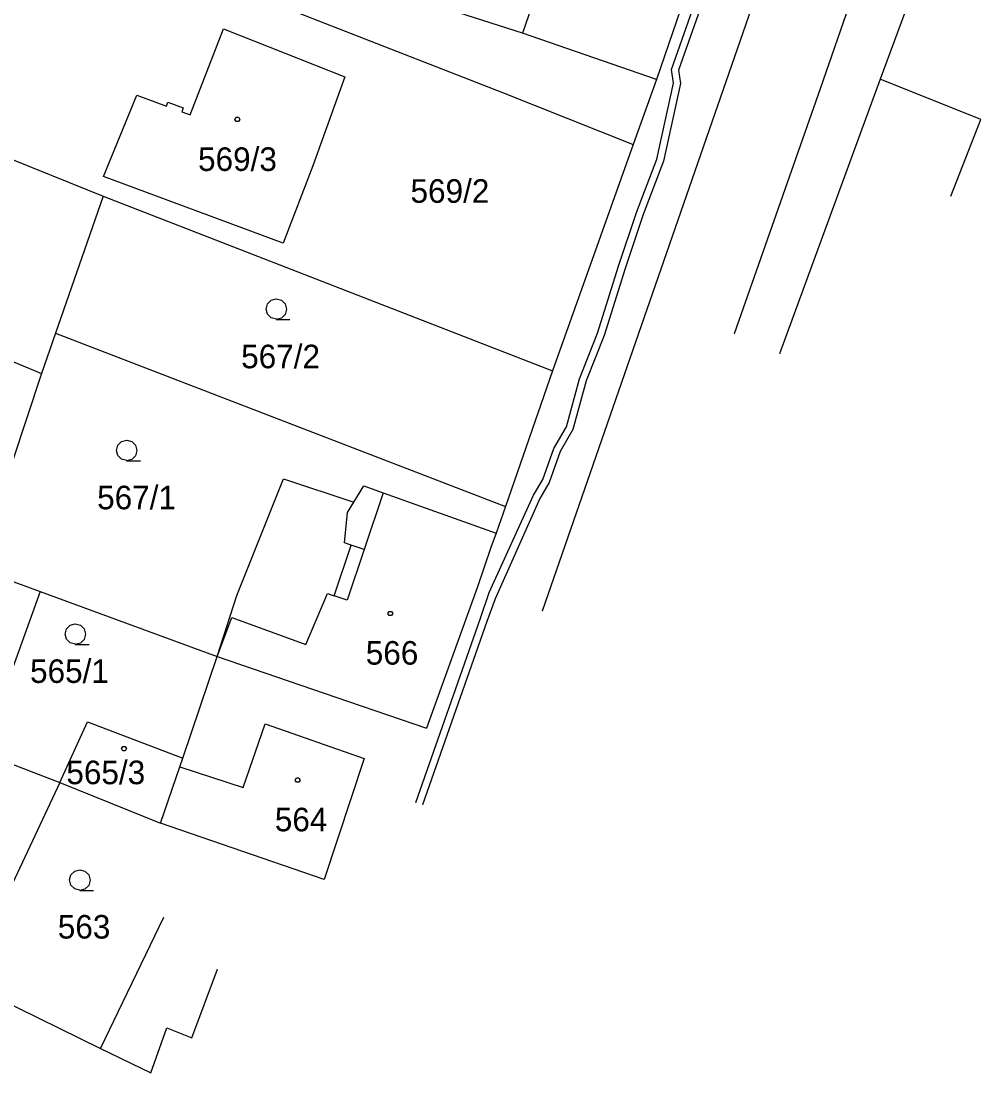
# Model space of a CAD drawing. Extents: x -759060 to -757386, y -1172273 to -1170948.
# Drawn here: x -758187.4 to -758118.2, y -1171728.8 to -1171652.9 of the extents above; entities that cross this region are included whole.
import ezdxf

# ---------------------------------------------------------------- set-up
doc = ezdxf.new("R2010")
doc.units = 0
for name, color, linetype in [('Vrstva 1', 7, 'Continuous'), ('Vrstva 12', 7, 'Continuous'), ('Vrstva 13', 7, 'Continuous'), ('Vrstva 2', 7, 'Continuous'), ('Vrstva 3', 7, 'Continuous'), ('Vrstva 4', 7, 'Continuous'), ('Vrstva 5', 7, 'Continuous')]:
    doc.layers.add(name, color=color, linetype=linetype)

msp = doc.modelspace()

# ---------------------------------------------------------------- linework, layer by layer
at = {"layer": 'Vrstva 1'}
for p, q in [((-758123.09, -1171638.47), (-758129.77, -1171657.77)), ((-758136.65, -1171642.67), (-758141.56, -1171657.09)), ((-758171.48, -1171650.69), (-758152.67, -1171658.04)), ((-758151.23, -1171653.75), (-758159.94, -1171650.96)), ((-758134.53, -1171651.36), (-758149.82, -1171695.47)), ((-758123.68, -1171652.34), (-758125.42, -1171657.08)), ((-758175.2, -1171659.66), (-758172.8, -1171653.45)), ((-758172.8, -1171653.45), (-758164.05, -1171656.9)), ((-758141.56, -1171657.09), (-758151.23, -1171653.75)), ((-758203.79, -1171656.58), (-758181.48, -1171665.51)), ((-758164.05, -1171656.9), (-758166.36, -1171663.33)), ((-758141.56, -1171657.09), (-758143.24, -1171661.8)), ((-758125.42, -1171657.08), (-758132.7, -1171676.9)), ((-758118.16, -1171660), (-758125.42, -1171657.08)), ((-758152.67, -1171658.04), (-758143.24, -1171661.8)), ((-758129.77, -1171657.77), (-758135.97, -1171675.46)), ((-758181.46, -1171664.11), (-758179.07, -1171658.22)), ((-758179.07, -1171658.22), (-758176.93, -1171659.02)), ((-758176.93, -1171659.02), (-758176.82, -1171658.73)), ((-758176.82, -1171658.73), (-758175.71, -1171659.15)), ((-758175.71, -1171659.15), (-758175.81, -1171659.43)), ((-758175.81, -1171659.43), (-758175.2, -1171659.66)), ((-758120.33, -1171665.53), (-758118.16, -1171660)), ((-758143.24, -1171661.8), (-758149.08, -1171678.12)), ((-758166.36, -1171663.33), (-758168.51, -1171668.91)), ((-758168.51, -1171668.91), (-758181.46, -1171664.11)), ((-758181.48, -1171665.51), (-758184.93, -1171675.41)), ((-758181.48, -1171665.51), (-758149.08, -1171678.12)), ((-758120.33, -1171665.53), (-758120.33, -1171665.53)), ((-758192.74, -1171675.5), (-758185.93, -1171678.31)), ((-758184.93, -1171675.41), (-758185.93, -1171678.31)), ((-758184.93, -1171675.41), (-758152.45, -1171687.92)), ((-758135.97, -1171675.46), (-758135.97, -1171675.46)), ((-758132.7, -1171676.9), (-758132.7, -1171676.9)), ((-758132.7, -1171676.9), (-758132.7, -1171676.9)), ((-758185.93, -1171678.31), (-758190.6, -1171692.37)), ((-758149.08, -1171678.12), (-758152.45, -1171687.92)), ((-758171.85, -1171694.35), (-758168.47, -1171685.93)), ((-758168.47, -1171685.93), (-758163.41, -1171687.6)), ((-758163.41, -1171687.6), (-758162.69, -1171686.43)), ((-758162.69, -1171686.43), (-758161.28, -1171686.94)), ((-758161.28, -1171686.94), (-758153.14, -1171689.85)), ((-758152.45, -1171687.92), (-758153.14, -1171689.85)), ((-758153.14, -1171689.85), (-758153.51, -1171690.88)), ((-758153.51, -1171690.88), (-758154.49, -1171693.71)), ((-758190.6, -1171692.37), (-758186.03, -1171694.05)), ((-758154.49, -1171693.71), (-758158.17, -1171703.92)), ((-758186.03, -1171694.05), (-758190.23, -1171705.69)), ((-758186.03, -1171694.05), (-758173.26, -1171698.75)), ((-758173.26, -1171698.75), (-758171.85, -1171694.35)), ((-758149.82, -1171695.47), (-758149.82, -1171695.47)), ((-758175.75, -1171706.09), (-758173.26, -1171698.75)), ((-758173.26, -1171698.75), (-758163.8, -1171701.99)), ((-758163.8, -1171701.99), (-758158.17, -1171703.92)), ((-758184.62, -1171707.83), (-758182.62, -1171703.45)), ((-758182.62, -1171703.45), (-758175.75, -1171706.09)), ((-758158.17, -1171703.92), (-758158.17, -1171703.92)), ((-758190.23, -1171705.69), (-758184.62, -1171707.83)), ((-758177.34, -1171710.78), (-758175.96, -1171706.71)), ((-758175.96, -1171706.71), (-758175.75, -1171706.09)), ((-758184.62, -1171707.83), (-758191.39, -1171722.26)), ((-758184.62, -1171707.83), (-758177.34, -1171710.78)), ((-758165.54, -1171714.84), (-758177.34, -1171710.78)), ((-758165.54, -1171714.84), (-758165.54, -1171714.84)), ((-758181.67, -1171727.03), (-758177.12, -1171717.56)), ((-758177.12, -1171717.56), (-758177.12, -1171717.56)), ((-758191.39, -1171722.26), (-758181.67, -1171727.03)), ((-758181.67, -1171727.03), (-758178.06, -1171728.8)), ((-758178.06, -1171728.8), (-758178.06, -1171728.8))]:
    msp.add_line(p, q, dxfattribs=at)
at = {"layer": 'Vrstva 12'}
for p, q in [((-758136.65, -1171642.67), (-758141.56, -1171657.09)), ((-758149.43, -1171648.55), (-758151.23, -1171653.75)), ((-758175.2, -1171659.66), (-758172.8, -1171653.45)), ((-758172.8, -1171653.45), (-758164.05, -1171656.9)), ((-758141.56, -1171657.09), (-758151.23, -1171653.75)), ((-758164.05, -1171656.9), (-758166.36, -1171663.33)), ((-758181.46, -1171664.11), (-758179.07, -1171658.22)), ((-758179.07, -1171658.22), (-758176.93, -1171659.02)), ((-758176.93, -1171659.02), (-758176.82, -1171658.73)), ((-758176.82, -1171658.73), (-758175.71, -1171659.15)), ((-758175.71, -1171659.15), (-758175.81, -1171659.43)), ((-758175.81, -1171659.43), (-758175.2, -1171659.66)), ((-758120.33, -1171665.53), (-758118.16, -1171660)), ((-758118.16, -1171660), (-758118.16, -1171660)), ((-758166.36, -1171663.33), (-758168.51, -1171668.91)), ((-758168.51, -1171668.91), (-758181.46, -1171664.11)), ((-758120.33, -1171665.53), (-758120.33, -1171665.53)), ((-758161.28, -1171686.94), (-758162.65, -1171691.02)), ((-758161.28, -1171686.94), (-758153.14, -1171689.85)), ((-758153.14, -1171689.85), (-758153.51, -1171690.88)), ((-758162.65, -1171691.02), (-758163.89, -1171694.68)), ((-758153.51, -1171690.88), (-758154.49, -1171693.71)), ((-758154.49, -1171693.71), (-758158.17, -1171703.92)), ((-758166.86, -1171697.88), (-758165.31, -1171694.2)), ((-758165.31, -1171694.2), (-758164.83, -1171694.36)), ((-758163.89, -1171694.68), (-758164.83, -1171694.36)), ((-758173.26, -1171698.75), (-758172.21, -1171695.94)), ((-758172.21, -1171695.94), (-758166.86, -1171697.88)), ((-758173.26, -1171698.75), (-758163.8, -1171701.99)), ((-758163.8, -1171701.99), (-758158.17, -1171703.92)), ((-758184.62, -1171707.83), (-758182.62, -1171703.45)), ((-758182.62, -1171703.45), (-758175.75, -1171706.09)), ((-758171.38, -1171708.2), (-758169.81, -1171703.6)), ((-758169.81, -1171703.6), (-758162.66, -1171706.1)), ((-758177.34, -1171710.78), (-758175.96, -1171706.71)), ((-758177.34, -1171710.78), (-758175.96, -1171706.71)), ((-758175.96, -1171706.71), (-758175.75, -1171706.09)), ((-758175.96, -1171706.71), (-758171.38, -1171708.2)), ((-758162.66, -1171706.1), (-758165.54, -1171714.84)), ((-758184.62, -1171707.83), (-758177.34, -1171710.78)), ((-758165.54, -1171714.84), (-758177.34, -1171710.78)), ((-758175.09, -1171726.27), (-758173.24, -1171721.3)), ((-758173.24, -1171721.3), (-758173.24, -1171721.3)), ((-758178.06, -1171728.8), (-758176.89, -1171725.54)), ((-758176.89, -1171725.54), (-758175.09, -1171726.27)), ((-758178.06, -1171728.8), (-758178.06, -1171728.8))]:
    msp.add_line(p, q, dxfattribs=at)
at = {"layer": 'Vrstva 13'}
for p, q in [((-758140.49, -1171656.38), (-758132.79, -1171634.54)), ((-758132.31, -1171634.7), (-758139.97, -1171656.42)), ((-758140.33, -1171657.37), (-758140.49, -1171656.38)), ((-758139.97, -1171656.42), (-758139.83, -1171657.39)), ((-758141.55, -1171662.86), (-758140.33, -1171657.37)), ((-758139.83, -1171657.39), (-758141.07, -1171663)), ((-758143, -1171666.69), (-758141.55, -1171662.86)), ((-758141.07, -1171663), (-758142.52, -1171666.85)), ((-758144.32, -1171670.58), (-758143, -1171666.69)), ((-758142.52, -1171666.85), (-758143.84, -1171670.74)), ((-758145.82, -1171675.42), (-758144.32, -1171670.58)), ((-758143.84, -1171670.74), (-758145.34, -1171675.58)), ((-758147.13, -1171678.7), (-758145.82, -1171675.42)), ((-758145.34, -1171675.58), (-758146.65, -1171678.86)), ((-758148.06, -1171682.16), (-758147.13, -1171678.7)), ((-758146.65, -1171678.86), (-758147.6, -1171682.36)), ((-758148.98, -1171683.74), (-758148.06, -1171682.16)), ((-758147.6, -1171682.36), (-758148.52, -1171683.96)), ((-758149.77, -1171685.96), (-758148.98, -1171683.74)), ((-758148.52, -1171683.96), (-758149.31, -1171686.18)), ((-758150.43, -1171687.11), (-758149.77, -1171685.96)), ((-758149.31, -1171686.18), (-758149.99, -1171687.33)), ((-758153.64, -1171694.13), (-758150.43, -1171687.11)), ((-758149.99, -1171687.33), (-758153.2, -1171694.58)), ((-758154.29, -1171696.05), (-758153.64, -1171694.13)), ((-758153.2, -1171694.58), (-758153.81, -1171696.21)), ((-758158.92, -1171709.29), (-758154.29, -1171696.05)), ((-758153.81, -1171696.21), (-758158.44, -1171709.45)), ((-758158.92, -1171709.29), (-758158.92, -1171709.29)), ((-758158.44, -1171709.45), (-758158.44, -1171709.45))]:
    msp.add_line(p, q, dxfattribs=at)
at = {"layer": 'Vrstva 3'}
for points in [[(-758168.99, -1171674.41), (-758169.37, -1171674.31), (-758169.64, -1171674.04), (-758169.74, -1171673.67), (-758169.64, -1171673.3), (-758169.37, -1171673.03), (-758169, -1171672.93), (-758168.63, -1171673.03), (-758168.36, -1171673.3), (-758168.26, -1171673.68), (-758168.36, -1171674.06), (-758168.63, -1171674.33), (-758169.01, -1171674.43), (-758168.01, -1171674.43)], [(-758179.78, -1171684.61), (-758180.16, -1171684.51), (-758180.43, -1171684.24), (-758180.53, -1171683.87), (-758180.43, -1171683.5), (-758180.16, -1171683.23), (-758179.79, -1171683.13), (-758179.42, -1171683.23), (-758179.15, -1171683.5), (-758179.05, -1171683.88), (-758179.15, -1171684.26), (-758179.42, -1171684.53), (-758179.8, -1171684.63), (-758178.8, -1171684.63)], [(-758183.49, -1171697.86), (-758183.87, -1171697.76), (-758184.14, -1171697.49), (-758184.24, -1171697.12), (-758184.14, -1171696.75), (-758183.87, -1171696.48), (-758183.5, -1171696.38), (-758183.13, -1171696.48), (-758182.86, -1171696.75), (-758182.76, -1171697.13), (-758182.86, -1171697.51), (-758183.13, -1171697.78), (-758183.51, -1171697.88), (-758182.51, -1171697.88)], [(-758183.16, -1171715.61), (-758183.54, -1171715.51), (-758183.81, -1171715.24), (-758183.91, -1171714.87), (-758183.81, -1171714.5), (-758183.54, -1171714.23), (-758183.17, -1171714.13), (-758182.8, -1171714.23), (-758182.53, -1171714.5), (-758182.43, -1171714.88), (-758182.53, -1171715.26), (-758182.8, -1171715.53), (-758183.18, -1171715.63), (-758182.18, -1171715.63)]]:
    msp.add_lwpolyline(points, dxfattribs=at)
at = {"layer": 'Vrstva 4'}
for p, q in [((-758149.43, -1171648.55), (-758151.23, -1171653.75)), ((-758118.16, -1171660), (-758118.16, -1171660)), ((-758161.28, -1171686.94), (-758162.65, -1171691.02)), ((-758163.86, -1171688.34), (-758163.41, -1171687.6)), ((-758164.07, -1171690.54), (-758163.86, -1171688.34)), ((-758164.83, -1171694.36), (-758163.6, -1171690.7)), ((-758163.6, -1171690.7), (-758164.07, -1171690.54)), ((-758162.65, -1171691.02), (-758163.6, -1171690.7)), ((-758162.65, -1171691.02), (-758163.89, -1171694.68)), ((-758166.86, -1171697.88), (-758165.31, -1171694.2)), ((-758165.31, -1171694.2), (-758164.83, -1171694.36)), ((-758163.89, -1171694.68), (-758164.83, -1171694.36)), ((-758173.26, -1171698.75), (-758172.21, -1171695.94)), ((-758172.21, -1171695.94), (-758166.86, -1171697.88)), ((-758171.38, -1171708.2), (-758169.81, -1171703.6)), ((-758169.81, -1171703.6), (-758162.66, -1171706.1)), ((-758175.96, -1171706.71), (-758171.38, -1171708.2)), ((-758162.66, -1171706.1), (-758165.54, -1171714.84)), ((-758175.09, -1171726.27), (-758173.24, -1171721.3)), ((-758173.24, -1171721.3), (-758173.24, -1171721.3)), ((-758178.06, -1171728.8), (-758176.89, -1171725.54)), ((-758176.89, -1171725.54), (-758175.09, -1171726.27))]:
    msp.add_line(p, q, dxfattribs=at)
at = {"layer": 'Vrstva 5'}
for points in [[(-758171.72, -1171659.83), (-758171.63, -1171659.98), (-758171.72, -1171660.13), (-758171.9, -1171660.13), (-758171.99, -1171659.98), (-758171.9, -1171659.83)], [(-758160.68, -1171695.49), (-758160.59, -1171695.64), (-758160.68, -1171695.79), (-758160.86, -1171695.79), (-758160.95, -1171695.64), (-758160.86, -1171695.49)], [(-758179.9, -1171705.24), (-758179.81, -1171705.39), (-758179.9, -1171705.54), (-758180.08, -1171705.54), (-758180.17, -1171705.39), (-758180.08, -1171705.24)], [(-758167.36, -1171707.51), (-758167.27, -1171707.66), (-758167.36, -1171707.81), (-758167.54, -1171707.81), (-758167.63, -1171707.66), (-758167.54, -1171707.51)]]:
    msp.add_lwpolyline(points, close=True, dxfattribs=at)

# ---------------------------------------------------------------- texts
at = {"layer": 'Vrstva 2'}
for s, p in [('569/3', (-758174.643, -1171663.7)), ('569/2', (-758159.314, -1171666)), ('567/2', (-758171.533, -1171677.94)), ('567/1', (-758181.923, -1171688.12)), ('566', (-758162.543, -1171699.33)), ('565/1', (-758186.763, -1171700.65)), ('565/3', (-758184.144, -1171707.96)), ('564', (-758169.103, -1171711.36)), ('563', (-758184.763, -1171719.1))]:
    msp.add_text(s, height=1.7, dxfattribs=at).set_placement(p)

doc.saveas('drawing.dxf')
